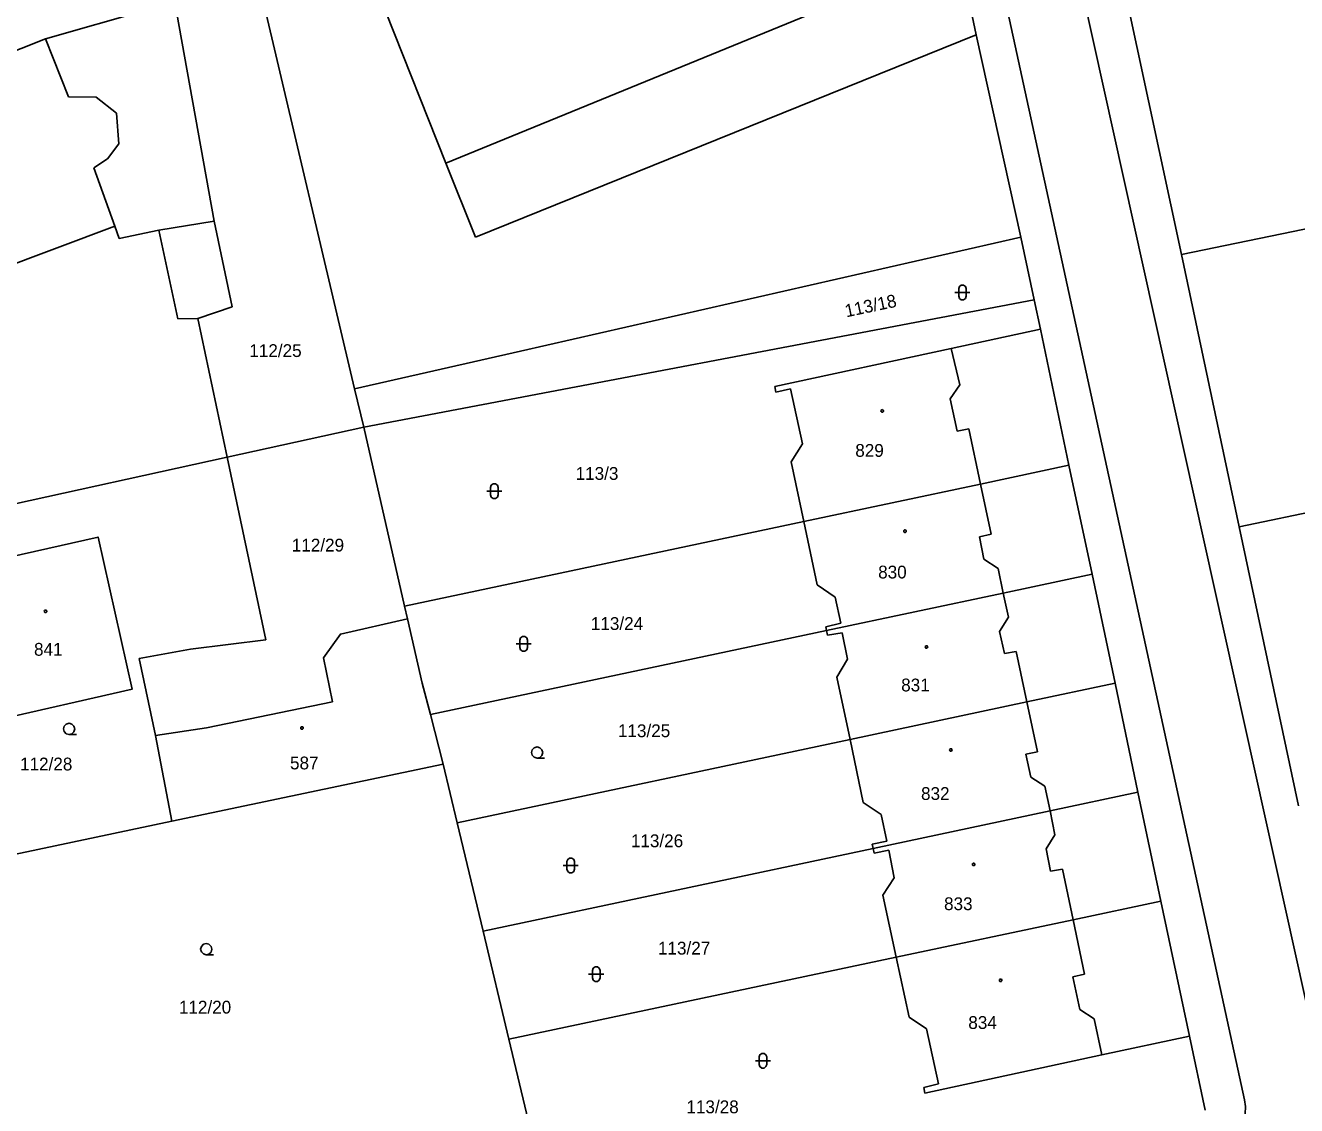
# Model space of a CAD drawing. Extents: x -757994 to -755874, y -1047691 to -1046119.
# Drawn here: x -756456.6 to -756372.2, y -1046878.9 to -1046807.2 of the extents above; entities that cross this region are included whole.
import ezdxf

# ---------------------------------------------------------------- set-up
doc = ezdxf.new("R2010")
doc.units = 0
doc.layers.add('katastrální mapa', color=7, linetype='Continuous')

msp = doc.modelspace()

# ---------------------------------------------------------------- linework, layer by layer
at = {"layer": 'katastrální mapa'}
for p, q in [((-756393.26, -1046773.82), (-756370.08, -1046878.6)), ((-756375.61, -1046878.54), (-756398, -1046775.71)), ((-756379.8, -1046822.39), (-756386.52, -1046791.13)), ((-756443.58, -1046793.92), (-756434.75, -1046831.31)), ((-756394.6, -1046802.37), (-756393.44, -1046807.8)), ((-756444.09, -1046820.16), (-756447.2, -1046802.9)), ((-756428.68, -1046816.31), (-756399.61, -1046804.42)), ((-756455.29, -1046808.05), (-756448.46, -1046806.1)), ((-756428.68, -1046816.31), (-756432.7, -1046806.21)), ((-756455.29, -1046808.05), (-756459.75, -1046809.82)), ((-756453.76, -1046811.91), (-756455.29, -1046808.05)), ((-756393.44, -1046807.8), (-756426.73, -1046821.24)), ((-756393.44, -1046807.8), (-756390.47, -1046821.24)), ((-756453.76, -1046811.91), (-756451.92, -1046811.94)), ((-756451.92, -1046811.94), (-756450.58, -1046812.99)), ((-756450.58, -1046812.99), (-756450.43, -1046815.04)), ((-756450.43, -1046815.04), (-756451.18, -1046816.03)), ((-756451.18, -1046816.03), (-756452.08, -1046816.62)), ((-756450.69, -1046820.51), (-756452.08, -1046816.62)), ((-756426.73, -1046821.24), (-756428.68, -1046816.31)), ((-756379.8, -1046822.39), (-756360.14, -1046818.3)), ((-756444.09, -1046820.16), (-756447.77, -1046820.77)), ((-756442.89, -1046825.85), (-756444.09, -1046820.16)), ((-756465.58, -1046826.08), (-756450.69, -1046820.51)), ((-756450.69, -1046820.51), (-756450.4, -1046821.33)), ((-756450.4, -1046821.33), (-756447.77, -1046820.77)), ((-756447.77, -1046820.77), (-756446.5, -1046826.66)), ((-756423.73, -1046828.8), (-756390.47, -1046821.24)), ((-756390.47, -1046821.24), (-756389.59, -1046825.4)), ((-756375.96, -1046840.46), (-756379.8, -1046822.39)), ((-756389.59, -1046825.4), (-756434.15, -1046833.86)), ((-756389.59, -1046825.4), (-756389.18, -1046827.35)), ((-756445.18, -1046826.63), (-756442.89, -1046825.85)), ((-756446.5, -1046826.66), (-756445.18, -1046826.63)), ((-756445.18, -1046826.63), (-756443.22, -1046835.85)), ((-756389.18, -1046827.35), (-756395.1, -1046828.62)), ((-756389.18, -1046827.35), (-756387.28, -1046836.38)), ((-756395.1, -1046828.62), (-756406.83, -1046831.14)), ((-756395.1, -1046828.62), (-756394.54, -1046831.04)), ((-756434.75, -1046831.31), (-756423.73, -1046828.8)), ((-756434.75, -1046831.31), (-756434.15, -1046833.86)), ((-756406.83, -1046831.14), (-756406.75, -1046831.53)), ((-756406.75, -1046831.53), (-756405.78, -1046831.3)), ((-756405.78, -1046831.3), (-756404.98, -1046834.95)), ((-756394.54, -1046831.04), (-756395.18, -1046831.96)), ((-756395.18, -1046831.96), (-756394.71, -1046834.12)), ((-756443.22, -1046835.85), (-756434.15, -1046833.86)), ((-756434.15, -1046833.86), (-756431.43, -1046845.73)), ((-756394.71, -1046834.12), (-756393.94, -1046833.96)), ((-756393.94, -1046833.96), (-756393.16, -1046837.63)), ((-756404.98, -1046834.95), (-756405.74, -1046836.16)), ((-756467.66, -1046841.2), (-756443.22, -1046835.85)), ((-756443.22, -1046835.85), (-756440.65, -1046847.98)), ((-756405.74, -1046836.16), (-756404.9, -1046840.11)), ((-756393.16, -1046837.63), (-756387.28, -1046836.38)), ((-756387.28, -1046836.38), (-756385.75, -1046843.62)), ((-756375.96, -1046840.46), (-756356.44, -1046836.38)), ((-756404.9, -1046840.11), (-756393.16, -1046837.63)), ((-756393.16, -1046837.63), (-756392.45, -1046840.96)), ((-756431.43, -1046845.73), (-756404.9, -1046840.11)), ((-756404.9, -1046840.11), (-756404.01, -1046844.32)), ((-756372.02, -1046859.01), (-756375.96, -1046840.46)), ((-756392.45, -1046840.96), (-756393.22, -1046841.13)), ((-756393.22, -1046841.13), (-756392.94, -1046842.61)), ((-756392.94, -1046842.61), (-756391.99, -1046843.24)), ((-756391.99, -1046843.24), (-756391.65, -1046844.87)), ((-756385.75, -1046843.62), (-756391.65, -1046844.87)), ((-756385.75, -1046843.62), (-756384.22, -1046850.86)), ((-756404.01, -1046844.32), (-756402.82, -1046845.14)), ((-756403.39, -1046847.35), (-756391.65, -1046844.87)), ((-756402.82, -1046845.14), (-756402.45, -1046846.86)), ((-756391.65, -1046844.87), (-756391.31, -1046846.48)), ((-756431.43, -1046845.73), (-756431.24, -1046846.58)), ((-756391.31, -1046846.48), (-756391.9, -1046847.43)), ((-756431.24, -1046846.58), (-756430.26, -1046850.86)), ((-756429.72, -1046852.93), (-756403.39, -1046847.35)), ((-756402.45, -1046846.86), (-756403.43, -1046847.11)), ((-756403.43, -1046847.11), (-756403.39, -1046847.35)), ((-756403.39, -1046847.35), (-756403.33, -1046847.67)), ((-756440.65, -1046847.98), (-756445.66, -1046848.59)), ((-756403.33, -1046847.67), (-756402.36, -1046847.5)), ((-756402.36, -1046847.5), (-756401.99, -1046849.25)), ((-756391.9, -1046847.43), (-756391.57, -1046848.89)), ((-756445.66, -1046848.59), (-756449.07, -1046849.22)), ((-756391.57, -1046848.89), (-756390.79, -1046848.74)), ((-756390.79, -1046848.74), (-756390.08, -1046852.1)), ((-756449.07, -1046849.22), (-756447.98, -1046854.33)), ((-756401.99, -1046849.25), (-756402.7, -1046850.45)), ((-756402.7, -1046850.45), (-756401.83, -1046854.59)), ((-756430.26, -1046850.86), (-756429.72, -1046852.93)), ((-756390.08, -1046852.1), (-756384.22, -1046850.86)), ((-756384.22, -1046850.86), (-756382.7, -1046858.1)), ((-756401.83, -1046854.59), (-756390.08, -1046852.1)), ((-756390.08, -1046852.1), (-756389.37, -1046855.42)), ((-756429.72, -1046852.93), (-756428.86, -1046856.24)), ((-756447.98, -1046854.33), (-756446.89, -1046860.01)), ((-756427.93, -1046860.12), (-756401.83, -1046854.59)), ((-756401.83, -1046854.59), (-756400.96, -1046858.78)), ((-756389.37, -1046855.42), (-756390.14, -1046855.58)), ((-756390.14, -1046855.58), (-756389.82, -1046857.09)), ((-756428.86, -1046856.24), (-756446.89, -1046860.01)), ((-756427.93, -1046860.12), (-756428.86, -1046856.24)), ((-756389.82, -1046857.09), (-756388.88, -1046857.69)), ((-756388.88, -1046857.69), (-756388.54, -1046859.34)), ((-756388.54, -1046859.34), (-756382.7, -1046858.1)), ((-756382.7, -1046858.1), (-756381.17, -1046865.34)), ((-756400.96, -1046858.78), (-756399.76, -1046859.57)), ((-756446.89, -1046860.01), (-756462.68, -1046863.35)), ((-756400.29, -1046861.83), (-756388.54, -1046859.34)), ((-756399.76, -1046859.57), (-756399.38, -1046861.35)), ((-756388.54, -1046859.34), (-756388.21, -1046860.93)), ((-756426.21, -1046867.32), (-756427.93, -1046860.12)), ((-756399.38, -1046861.35), (-756400.35, -1046861.54)), ((-756400.35, -1046861.54), (-756400.29, -1046861.83)), ((-756388.21, -1046860.93), (-756388.79, -1046861.85)), ((-756426.21, -1046867.32), (-756400.29, -1046861.83)), ((-756400.29, -1046861.83), (-756400.23, -1046862.14)), ((-756400.23, -1046862.14), (-756399.25, -1046861.95)), ((-756399.25, -1046861.95), (-756398.89, -1046863.79)), ((-756388.79, -1046861.85), (-756388.5, -1046863.35)), ((-756388.5, -1046863.35), (-756387.72, -1046863.2)), ((-756387.72, -1046863.2), (-756387.01, -1046866.57)), ((-756398.89, -1046863.79), (-756399.64, -1046864.94)), ((-756399.64, -1046864.94), (-756398.76, -1046869.06)), ((-756387.01, -1046866.57), (-756381.17, -1046865.34)), ((-756381.17, -1046865.34), (-756379.28, -1046874.3)), ((-756398.76, -1046869.06), (-756387.01, -1046866.57)), ((-756387.01, -1046866.57), (-756386.24, -1046870.19)), ((-756424.5, -1046874.51), (-756426.21, -1046867.32)), ((-756424.5, -1046874.51), (-756398.76, -1046869.06)), ((-756397.91, -1046873.04), (-756398.76, -1046869.06)), ((-756386.24, -1046870.19), (-756387.02, -1046870.36)), ((-756387.02, -1046870.36), (-756386.56, -1046872.54)), ((-756386.56, -1046872.54), (-756385.61, -1046873.15)), ((-756396.74, -1046873.81), (-756397.91, -1046873.04)), ((-756385.61, -1046873.15), (-756385.1, -1046875.55)), ((-756395.95, -1046877.46), (-756396.74, -1046873.81)), ((-756379.28, -1046874.3), (-756385.1, -1046875.55)), ((-756379.28, -1046874.3), (-756378.24, -1046879.22)), ((-756423.08, -1046880.44), (-756424.5, -1046874.51)), ((-756385.1, -1046875.55), (-756396.86, -1046878.08)), ((-756396.92, -1046877.71), (-756395.95, -1046877.46)), ((-756396.86, -1046878.08), (-756396.92, -1046877.71))]:
    msp.add_line(p, q, dxfattribs=at)
for points in [[(-756394.61, -1046824.65), (-756394.56, -1046824.505), (-756394.435, -1046824.415), (-756394.28, -1046824.415), (-756394.155, -1046824.505), (-756394.105, -1046824.65), (-756394.105, -1046825.15), (-756394.155, -1046825.295), (-756394.28, -1046825.385), (-756394.435, -1046825.385), (-756394.56, -1046825.295), (-756394.61, -1046825.15)], [(-756399.69, -1046832.685), (-756399.64, -1046832.695), (-756399.615, -1046832.74), (-756399.605, -1046832.77), (-756399.615, -1046832.815), (-756399.655, -1046832.85), (-756399.69, -1046832.855), (-756399.735, -1046832.84), (-756399.765, -1046832.81), (-756399.775, -1046832.77), (-756399.765, -1046832.725), (-756399.725, -1046832.69)], [(-756425.72, -1046837.85), (-756425.67, -1046837.705), (-756425.545, -1046837.615), (-756425.39, -1046837.615), (-756425.265, -1046837.705), (-756425.215, -1046837.85), (-756425.215, -1046838.35), (-756425.265, -1046838.495), (-756425.39, -1046838.585), (-756425.545, -1046838.585), (-756425.67, -1046838.495), (-756425.72, -1046838.35)], [(-756461.17, -1046843.26), (-756451.8, -1046841.15), (-756449.54, -1046851.26), (-756458.88, -1046853.37)], [(-756398.18, -1046840.675), (-756398.13, -1046840.685), (-756398.105, -1046840.73), (-756398.095, -1046840.76), (-756398.105, -1046840.805), (-756398.145, -1046840.84), (-756398.18, -1046840.845), (-756398.225, -1046840.83), (-756398.255, -1046840.8), (-756398.265, -1046840.76), (-756398.255, -1046840.715), (-756398.215, -1046840.68)], [(-756455.29, -1046845.995), (-756455.24, -1046846.005), (-756455.215, -1046846.05), (-756455.205, -1046846.08), (-756455.215, -1046846.125), (-756455.255, -1046846.16), (-756455.29, -1046846.165), (-756455.335, -1046846.15), (-756455.365, -1046846.12), (-756455.375, -1046846.08), (-756455.365, -1046846.035), (-756455.325, -1046846)], [(-756423.77, -1046847.99), (-756423.72, -1046847.845), (-756423.595, -1046847.755), (-756423.44, -1046847.755), (-756423.315, -1046847.845), (-756423.265, -1046847.99), (-756423.265, -1046848.49), (-756423.315, -1046848.635), (-756423.44, -1046848.725), (-756423.595, -1046848.725), (-756423.72, -1046848.635), (-756423.77, -1046848.49)], [(-756396.75, -1046848.365), (-756396.7, -1046848.375), (-756396.675, -1046848.42), (-756396.665, -1046848.45), (-756396.675, -1046848.495), (-756396.715, -1046848.53), (-756396.75, -1046848.535), (-756396.795, -1046848.52), (-756396.825, -1046848.49), (-756396.835, -1046848.45), (-756396.825, -1046848.405), (-756396.785, -1046848.37)], [(-756438.25, -1046853.745), (-756438.2, -1046853.755), (-756438.175, -1046853.8), (-756438.165, -1046853.83), (-756438.175, -1046853.875), (-756438.215, -1046853.91), (-756438.25, -1046853.915), (-756438.295, -1046853.9), (-756438.325, -1046853.87), (-756438.335, -1046853.83), (-756438.325, -1046853.785), (-756438.285, -1046853.75)], [(-756395.13, -1046855.205), (-756395.08, -1046855.215), (-756395.055, -1046855.26), (-756395.045, -1046855.29), (-756395.055, -1046855.335), (-756395.095, -1046855.37), (-756395.13, -1046855.375), (-756395.175, -1046855.36), (-756395.205, -1046855.33), (-756395.215, -1046855.29), (-756395.205, -1046855.245), (-756395.165, -1046855.21)], [(-756420.64, -1046862.71), (-756420.59, -1046862.565), (-756420.465, -1046862.475), (-756420.31, -1046862.475), (-756420.185, -1046862.565), (-756420.135, -1046862.71), (-756420.135, -1046863.21), (-756420.185, -1046863.355), (-756420.31, -1046863.445), (-756420.465, -1046863.445), (-756420.59, -1046863.355), (-756420.64, -1046863.21)], [(-756393.62, -1046862.805), (-756393.57, -1046862.815), (-756393.545, -1046862.86), (-756393.535, -1046862.89), (-756393.545, -1046862.935), (-756393.585, -1046862.97), (-756393.62, -1046862.975), (-756393.665, -1046862.96), (-756393.695, -1046862.93), (-756393.705, -1046862.89), (-756393.695, -1046862.845), (-756393.655, -1046862.81)], [(-756418.95, -1046869.93), (-756418.9, -1046869.785), (-756418.775, -1046869.695), (-756418.62, -1046869.695), (-756418.495, -1046869.785), (-756418.445, -1046869.93), (-756418.445, -1046870.43), (-756418.495, -1046870.575), (-756418.62, -1046870.665), (-756418.775, -1046870.665), (-756418.9, -1046870.575), (-756418.95, -1046870.43)], [(-756391.82, -1046870.505), (-756391.77, -1046870.515), (-756391.745, -1046870.56), (-756391.735, -1046870.59), (-756391.745, -1046870.635), (-756391.785, -1046870.67), (-756391.82, -1046870.675), (-756391.865, -1046870.66), (-756391.895, -1046870.63), (-756391.905, -1046870.59), (-756391.895, -1046870.545), (-756391.855, -1046870.51)], [(-756407.87, -1046875.68), (-756407.82, -1046875.535), (-756407.695, -1046875.445), (-756407.54, -1046875.445), (-756407.415, -1046875.535), (-756407.365, -1046875.68), (-756407.365, -1046876.18), (-756407.415, -1046876.325), (-756407.54, -1046876.415), (-756407.695, -1046876.415), (-756407.82, -1046876.325), (-756407.87, -1046876.18)]]:
    msp.add_lwpolyline(points, close=True, dxfattribs=at)
for points in [[(-756394.86, -1046824.9), (-756394.225, -1046824.9), (-756393.86, -1046824.9)], [(-756425.97, -1046838.1), (-756425.335, -1046838.1), (-756424.97, -1046838.1)], [(-756447.98, -1046854.33), (-756444.59, -1046853.82), (-756436.23, -1046852.09), (-756436.83, -1046849.18), (-756435.7, -1046847.59), (-756431.24, -1046846.58)], [(-756424.02, -1046848.24), (-756423.385, -1046848.24), (-756423.02, -1046848.24)], [(-756453.72, -1046854.26), (-756453.91, -1046854.21), (-756454.045, -1046854.075), (-756454.095, -1046853.89), (-756454.045, -1046853.705), (-756453.91, -1046853.57), (-756453.725, -1046853.52), (-756453.54, -1046853.57), (-756453.405, -1046853.705), (-756453.355, -1046853.895), (-756453.405, -1046854.085), (-756453.54, -1046854.22), (-756453.73, -1046854.27), (-756453.23, -1046854.27)], [(-756422.62, -1046855.83), (-756422.81, -1046855.78), (-756422.945, -1046855.645), (-756422.995, -1046855.46), (-756422.945, -1046855.275), (-756422.81, -1046855.14), (-756422.625, -1046855.09), (-756422.44, -1046855.14), (-756422.305, -1046855.275), (-756422.255, -1046855.465), (-756422.305, -1046855.655), (-756422.44, -1046855.79), (-756422.63, -1046855.84), (-756422.13, -1046855.84)], [(-756420.89, -1046862.96), (-756420.255, -1046862.96), (-756419.89, -1046862.96)], [(-756444.61, -1046868.89), (-756444.8, -1046868.84), (-756444.935, -1046868.705), (-756444.985, -1046868.52), (-756444.935, -1046868.335), (-756444.8, -1046868.2), (-756444.615, -1046868.15), (-756444.43, -1046868.2), (-756444.295, -1046868.335), (-756444.245, -1046868.525), (-756444.295, -1046868.715), (-756444.43, -1046868.85), (-756444.62, -1046868.9), (-756444.12, -1046868.9)], [(-756419.2, -1046870.18), (-756418.565, -1046870.18), (-756418.2, -1046870.18)], [(-756408.12, -1046875.93), (-756407.485, -1046875.93), (-756407.12, -1046875.93)], [(-756377.66, -1046881.72), (-756377.24, -1046881.599), (-756376.803, -1046881.38), (-756376.414, -1046881.084), (-756376.12, -1046880.76), (-756375.873, -1046880.397), (-756375.677, -1046879.946), (-756375.567, -1046879.466), (-756375.546, -1046878.975), (-756375.61, -1046878.54)]]:
    msp.add_lwpolyline(points, dxfattribs=at)

# ---------------------------------------------------------------- texts
msp.add_text('113/18', height=0.85, rotation=11.91752, dxfattribs=at).set_placement((-756402.078, -1046826.559))
for s, p in [('112/25', (-756441.75, -1046829.19)), ('829', (-756401.481, -1046835.82)), ('113/3', (-756420.066, -1046837.35)), ('112/29', (-756438.927, -1046842.11)), ('830', (-756399.961, -1046843.9)), ('113/24', (-756419.054, -1046847.32)), ('841', (-756456.056, -1046849.03)), ('831', (-756398.431, -1046851.4)), ('113/25', (-756417.254, -1046854.44)), ('112/28', (-756456.987, -1046856.65)), ('587', (-756439.044, -1046856.58)), ('832', (-756397.111, -1046858.61)), ('113/26', (-756416.394, -1046861.75)), ('833', (-756395.581, -1046865.93)), ('113/27', (-756414.594, -1046868.88)), ('112/20', (-756446.43, -1046872.8)), ('834', (-756393.971, -1046873.82)), ('113/28', (-756412.704, -1046879.42))]:
    msp.add_text(s, height=0.85, dxfattribs=at).set_placement(p)

doc.saveas('drawing.dxf')
